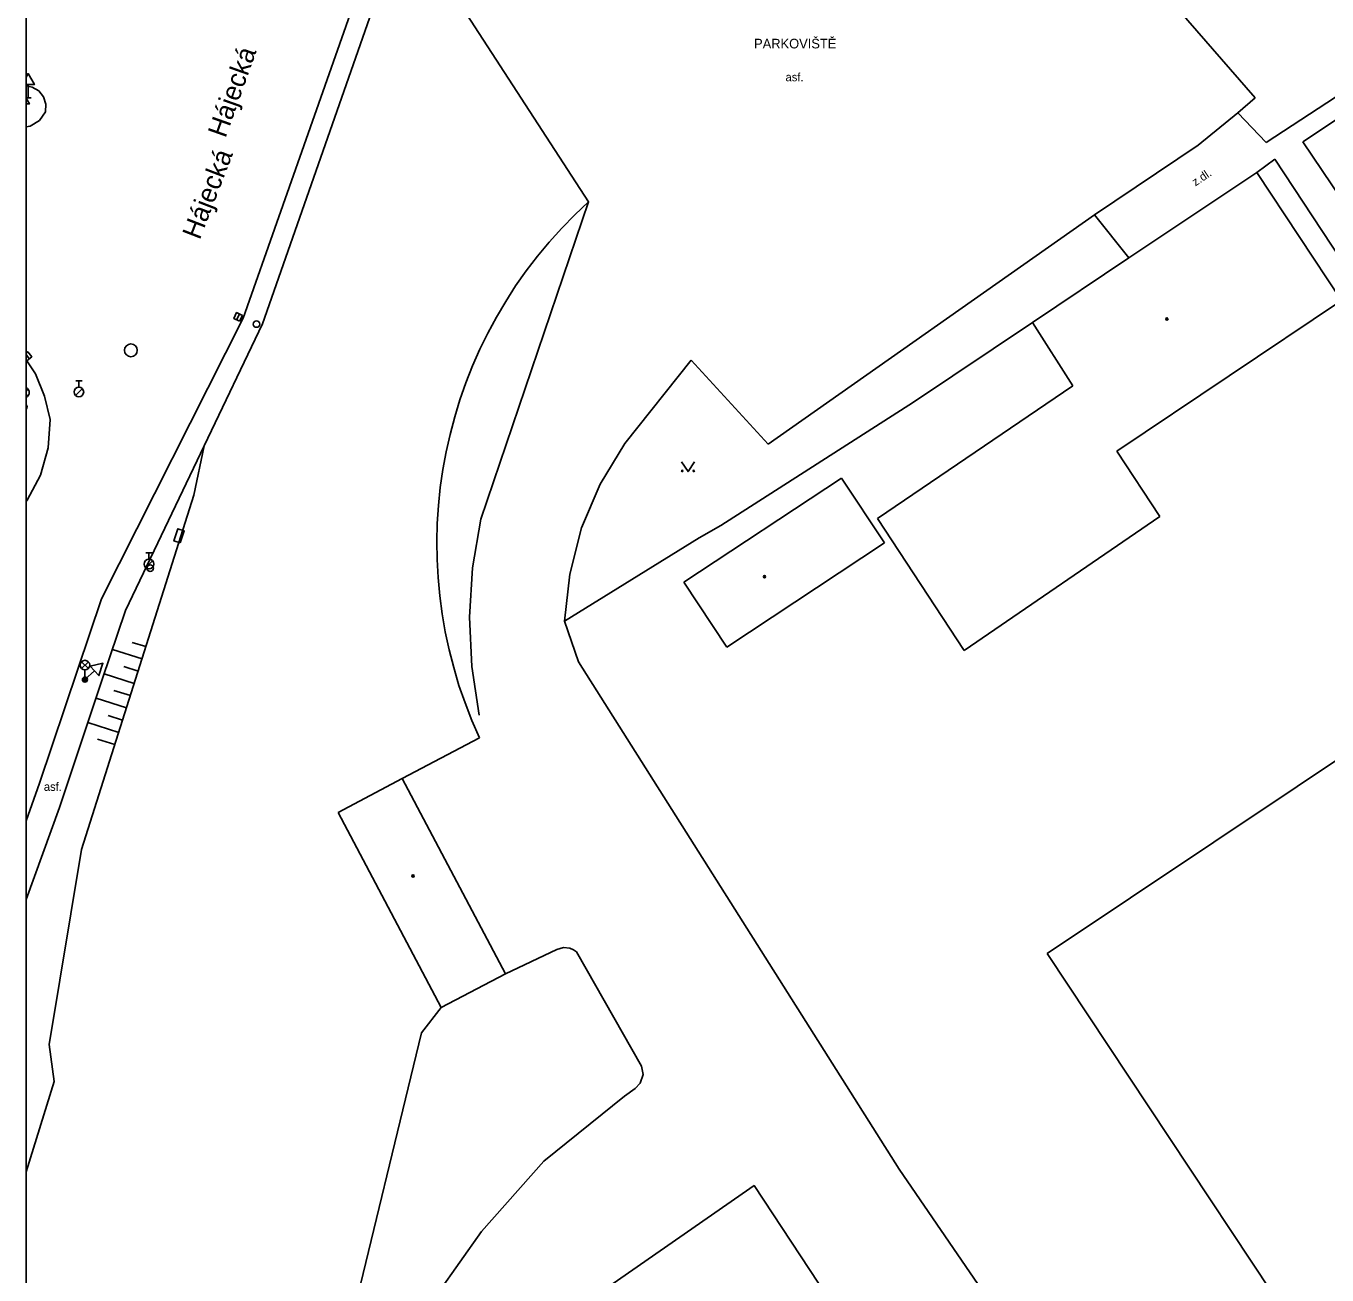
# Model space of a CAD drawing. Extents: x -596024 to -594475, y -1163820 to -1161957.
# Drawn here: x -596024.4 to -595923.1, y -1163393.4 to -1163296.1 of the extents above; entities that cross this region are included whole.
import ezdxf

# ---------------------------------------------------------------- set-up
doc = ezdxf.new("R2010")
doc.units = 0
for name, color, linetype in [('Level 10', 7, 'Continuous'), ('Level 11', 7, 'Continuous'), ('Level 14', 7, 'Continuous'), ('Level 15', 7, 'Continuous'), ('Level 24', 7, 'Continuous'), ('Level 27', 7, 'Continuous'), ('Level 28', 7, 'Continuous'), ('Level 33', 7, 'Continuous'), ('Level 34', 7, 'Continuous'), ('Level 36', 7, 'Continuous'), ('Level 39', 7, 'Continuous'), ('Level 40', 7, 'Continuous'), ('Level 41', 7, 'Continuous'), ('Level 49', 7, 'Continuous'), ('Level 5', 7, 'Continuous'), ('Level 50', 7, 'Continuous'), ('Level 7', 7, 'Continuous'), ('Vrstva 27', 7, 'Continuous'), ('Vrstva 33', 7, 'Continuous'), ('Vrstva 34', 7, 'Continuous'), ('Vrstva 63', 7, 'Continuous')]:
    doc.layers.add(name, color=color, linetype=linetype)

msp = doc.modelspace()

# ---------------------------------------------------------------- linework, layer by layer
at = {"layer": 'Level 10'}
for p, q in [((-596024.42, -1163300.76), (-596023.95, -1163300.86)), ((-596024.42, -1163358.06), (-596023.36, -1163355.12))]:
    msp.add_line(p, q, dxfattribs=at)
for points in [[(-595989.93, -1163272.88), (-595993.61, -1163279.35), (-596007.51, -1163318.86), (-596018.53, -1163340.74), (-596020.37, -1163346.22), (-596023.36, -1163355.12)], [(-595952.63, -1163290.51), (-595954.43, -1163291.86), (-595965.14, -1163275.87), (-595991.09, -1163293.61), (-595980.59, -1163309.81), (-595988.99, -1163334.54)], [(-595935.81, -1163293.44), (-595928.65, -1163301.7)], [(-596023.95, -1163300.86), (-596023.43, -1163301.15), (-596023.05, -1163301.62), (-596022.87, -1163302.18), (-596022.91, -1163302.78), (-596023.38, -1163303.47), (-596024.09, -1163303.9), (-596024.42, -1163303.94)], [(-595928.65, -1163301.7), (-595929.99, -1163302.86)], [(-595929.99, -1163302.86), (-595933.1, -1163305.38)], [(-595933.1, -1163305.38), (-595941.16, -1163310.82)], [(-595941.16, -1163310.82), (-595966.59, -1163328.68)], [(-596024.42, -1163322.12), (-596023.68, -1163323.21), (-596022.97, -1163324.95), (-596022.53, -1163326.77), (-596022.69, -1163328.97), (-596023.3, -1163331.1), (-596024.33, -1163333.05), (-596024.42, -1163333.16)], [(-595972.59, -1163322.13), (-595977.75, -1163328.64)], [(-595966.59, -1163328.68), (-595972.59, -1163322.13)], [(-595977.75, -1163328.64), (-595979.68, -1163331.81), (-595981.13, -1163335.22), (-595982.06, -1163338.81), (-595982.47, -1163342.49)], [(-595988.99, -1163334.54), (-595989.63, -1163338.33), (-595989.86, -1163342.17), (-595989.69, -1163346.01), (-595989.11, -1163349.81)]]:
    msp.add_lwpolyline(points, dxfattribs=at)
at = {"layer": 'Level 11'}
for points in [[(-595995.89, -1163290.44), (-595997.29, -1163294.45), (-596006, -1163319.32), (-596010.54, -1163328.81)], [(-595927.8, -1163305.17), (-595919.68, -1163299.88)], [(-595929.99, -1163302.86), (-595927.8, -1163305.17)], [(-595927.12, -1163306.46), (-595928.51, -1163307.5)], [(-595920.49, -1163316.54), (-595927.12, -1163306.46)], [(-595938.48, -1163314.17), (-595941.16, -1163310.82)], [(-595982.47, -1163342.49), (-595971.98, -1163336), (-595970.27, -1163335.03), (-595955.28, -1163325.41), (-595946.01, -1163319.2)], [(-596010.54, -1163328.81), (-596016.68, -1163341.66)], [(-596016.68, -1163341.66), (-596018.48, -1163347.03), (-596021.81, -1163357), (-596024.42, -1163364.19)], [(-595893.82, -1163476.58), (-595956.39, -1163385.2), (-595981.37, -1163345.66), (-595982.47, -1163342.49)], [(-595995.11, -1163354.75), (-595989.09, -1163351.57)], [(-595998.24, -1163415.41), (-595993.86, -1163398.22), (-595992.31, -1163394.84), (-595988.94, -1163390.05), (-595984.08, -1163384.58), (-595977.8, -1163379.52), (-595976.95, -1163378.9), (-595976.58, -1163378.49), (-595976.34, -1163377.82), (-595976.46, -1163377.16), (-595981.52, -1163368.26), (-595981.77, -1163368.09), (-595982.06, -1163367.98), (-595982.54, -1163367.93), (-595983.06, -1163368.08), (-595987.07, -1163369.97)], [(-595993.6, -1163374.58), (-595992.06, -1163372.61)], [(-595986.6, -1163399.62), (-595967.69, -1163386.48), (-595948.99, -1163414.87), (-595935.87, -1163434.78), (-595916.2, -1163463.83)]]:
    msp.add_lwpolyline(points, dxfattribs=at)
msp.add_arc((-595956.42, -1163336.47), 35.99, 132.1883, 204.8016, dxfattribs=at)
at = {"layer": 'Level 14'}
for points in [[(-596010.54, -1163328.81), (-596011.34, -1163332.66), (-596020.09, -1163360.28), (-596022.61, -1163375.48)], [(-596022.61, -1163375.48), (-596022.22, -1163378.37), (-596024.42, -1163385.41)]]:
    msp.add_lwpolyline(points, dxfattribs=at)
at = {"layer": 'Level 15'}
for points in [[(-596015.08, -1163344.47), (-596016.14, -1163344.14)], [(-596015.38, -1163345.43), (-596017.69, -1163344.69)], [(-596015.68, -1163346.38), (-596016.8, -1163346.03)], [(-596015.99, -1163347.33), (-596018.33, -1163346.59)], [(-596016.59, -1163349.24), (-596018.96, -1163348.49)], [(-596016.29, -1163348.29), (-596017.58, -1163347.88)], [(-596017.2, -1163351.15), (-596019.6, -1163350.38)], [(-596016.89, -1163350.19), (-596018.01, -1163349.84)], [(-596017.5, -1163352.1), (-596018.84, -1163351.67)]]:
    msp.add_lwpolyline(points, dxfattribs=at)
at = {"layer": 'Level 24'}
msp.add_lwpolyline([(-596012.41, -1163336.38), (-596012.11, -1163335.43), (-596012.59, -1163335.28), (-596012.89, -1163336.23)], close=True, dxfattribs=at)
at = {"layer": 'Level 27'}
for p, q in [((-596008.01, -1163318.99), (-596007.79, -1163318.55)), ((-596024.42, -1163321.7), (-596024.17, -1163322.03))]:
    msp.add_line(p, q, dxfattribs=at)
msp.add_lwpolyline([(-596007.79, -1163319.11), (-596007.56, -1163318.66), (-596008.01, -1163318.43), (-596008.24, -1163318.88)], close=True, dxfattribs=at)
msp.add_circle((-596016.25, -1163321.37), 0.5, dxfattribs=at)
at = {"layer": 'Level 28'}
for p, q in [((-596020.55, -1163323.75), (-596020.05, -1163323.75)), ((-596020.3, -1163324.25), (-596020.3, -1163323.75)), ((-596020.56, -1163324.89), (-596020.03, -1163324.36)), ((-596015.09, -1163337.16), (-596014.59, -1163337.16)), ((-596014.84, -1163337.66), (-596014.84, -1163337.16)), ((-596015.1, -1163338.3), (-596014.57, -1163337.77))]:
    msp.add_line(p, q, dxfattribs=at)
for centre, radius in [((-596006.46, -1163319.33), 0.25), ((-596020.3, -1163324.62), 0.375), ((-596014.84, -1163338.03), 0.375), ((-596014.74, -1163338.35), 0.25)]:
    msp.add_circle(centre, radius, dxfattribs=at)
at = {"layer": 'Level 33'}
for p, q in [((-596024.42, -1163324.55), (-596024.27, -1163324.4)), ((-596024.42, -1163324.78), (-596024.27, -1163324.93)), ((-596020.09, -1163346.18), (-596019.56, -1163345.65)), ((-596020.09, -1163345.65), (-596019.56, -1163346.18)), ((-596019.83, -1163346.29), (-596019.83, -1163347.04))]:
    msp.add_line(p, q, dxfattribs=at)
for centre, radius in [((-596019.83, -1163345.91), 0.375), ((-596019.83, -1163347.04), 0.2), ((-596019.83, -1163347.04), 0.145), ((-596019.83, -1163347.04), 0.0876)]:
    msp.add_circle(centre, radius, dxfattribs=at)
at = {"layer": 'Level 34'}
for p, q in [((-596024.26, -1163300.66), (-596024.26, -1163301.68)), ((-596024.42, -1163301.68), (-596024.01, -1163301.68)), ((-596024.42, -1163303.18), (-596024.41, -1163303.18)), ((-596019.08, -1163346.36), (-596019.83, -1163347.04))]:
    msp.add_line(p, q, dxfattribs=at)
msp.add_lwpolyline([(-596019.41, -1163345.99), (-596018.74, -1163346.73), (-596018.43, -1163345.77)], close=True, dxfattribs=at)
at = {"layer": 'Level 36'}
msp.add_lwpolyline([(-595973.34, -1163330.07), (-595972.84, -1163330.82), (-595972.34, -1163330.07)], dxfattribs=at)
for centre in [(-595973.29, -1163330.77), (-595972.39, -1163330.77)]:
    msp.add_circle(centre, 0.05, dxfattribs=at)
at = {"layer": 'Level 39'}
for centre, radius in [((-595935.53, -1163318.93), 0.09), ((-595935.53, -1163318.93), 0.0398), ((-595966.88, -1163339.02), 0.09), ((-595966.88, -1163339.02), 0.0398), ((-595994.26, -1163362.34), 0.09), ((-595994.26, -1163362.34), 0.0398)]:
    msp.add_circle(centre, radius, dxfattribs=at)
at = {"layer": 'Level 5'}
for points in [[(-595924.94, -1163305.12), (-595915.85, -1163299.07)], [(-595920.36, -1163311.89), (-595924.94, -1163305.12)], [(-595938.48, -1163314.17), (-595928.51, -1163307.5)], [(-595928.51, -1163307.5), (-595921.92, -1163317.5)], [(-595946.01, -1163319.2), (-595938.48, -1163314.17)], [(-595921.92, -1163317.5), (-595939.42, -1163329.24)], [(-595946.01, -1163319.2), (-595942.86, -1163324.13)], [(-595942.86, -1163324.13), (-595958.08, -1163334.48)], [(-595936.08, -1163334.33), (-595939.42, -1163329.24)], [(-595973.16, -1163339.45), (-595960.88, -1163331.33)], [(-595960.88, -1163331.33), (-595957.53, -1163336.37)], [(-595944.86, -1163368.38), (-595892.98, -1163333.74)], [(-595958.08, -1163334.48), (-595951.32, -1163344.77)], [(-595951.32, -1163344.77), (-595936.08, -1163334.33)], [(-595957.53, -1163336.37), (-595969.82, -1163344.5)], [(-595969.82, -1163344.5), (-595973.16, -1163339.45)], [(-596000.1, -1163357.39), (-595995.11, -1163354.75)], [(-595995.11, -1163354.75), (-595987.07, -1163369.97)], [(-595992.06, -1163372.61), (-596000.1, -1163357.39)], [(-595917.82, -1163409.17), (-595944.86, -1163368.38)], [(-595987.07, -1163369.97), (-595992.06, -1163372.61)]]:
    msp.add_lwpolyline(points, dxfattribs=at)
at = {"layer": 'Level 7'}
msp.add_lwpolyline([(-596005.2, -1163422.39), (-595993.6, -1163374.58)], dxfattribs=at)
at = {"layer": 'Vrstva 27'}
msp.add_lwpolyline([(-596024.42, -1163321.59), (-596024.42, -1163322.11), (-596024.36, -1163322.18), (-596023.97, -1163321.87), (-596024.28, -1163321.48)], close=True, dxfattribs=at)
at = {"layer": 'Vrstva 33'}
for p, q in [((-596024.42, -1163324.31), (-596024.42, -1163325.02)), ((-596024.42, -1163325.63), (-596024.42, -1163325.95)), ((-596024.42, -1163325.71), (-596024.42, -1163325.87))]:
    msp.add_line(p, q, dxfattribs=at)
for centre, radius, start, end in [((-596024.54, -1163324.66), 0.375, 288.6629, 71.3371), ((-596024.54, -1163325.79), 0.2, 306.8699, 53.1301), ((-596024.54, -1163325.79), 0.145, 326.1321, 33.8679)]:
    msp.add_arc(centre, radius, start, end, dxfattribs=at)
at = {"layer": 'Vrstva 34'}
for points in [[(-596024.42, -1163300.07), (-596024.42, -1163300.66), (-596023.76, -1163300.66), (-596024.26, -1163299.8)], [(-596024.42, -1163301.71), (-596024.42, -1163302.16), (-596024.16, -1163302.16)]]:
    msp.add_lwpolyline(points, close=True, dxfattribs=at)
at = {"layer": 'Vrstva 63'}
msp.add_lwpolyline([(-594475.47, -1163820.23), (-596024.42, -1163820.23), (-596024.42, -1161956.88), (-594475.47, -1161956.88)], close=True, dxfattribs=at)

# ---------------------------------------------------------------- texts
at = {"layer": 'Level 40'}
for p in [(-595965.24, -1163300.4), (-596023.03, -1163355.71)]:
    msp.add_text('asf.', height=0.65, dxfattribs=at).set_placement(p)
msp.add_text('z.dl.', height=0.65, rotation=34, dxfattribs=at).set_placement((-595933.3, -1163308.6))
at = {"layer": 'Level 41'}
msp.add_text('PARKOVIŠTĚ', height=0.75, dxfattribs=at).set_placement((-595967.69, -1163297.84))
at = {"layer": 'Level 49'}
msp.add_text('Hájecká', height=1.5, rotation=68.9, dxfattribs=at).set_placement((-596010.89, -1163312.82))
at = {"layer": 'Level 50'}
msp.add_text('Hájecká', height=1.5, rotation=70.4206, dxfattribs=at).set_placement((-596008.88, -1163304.88))

doc.saveas('drawing.dxf')
